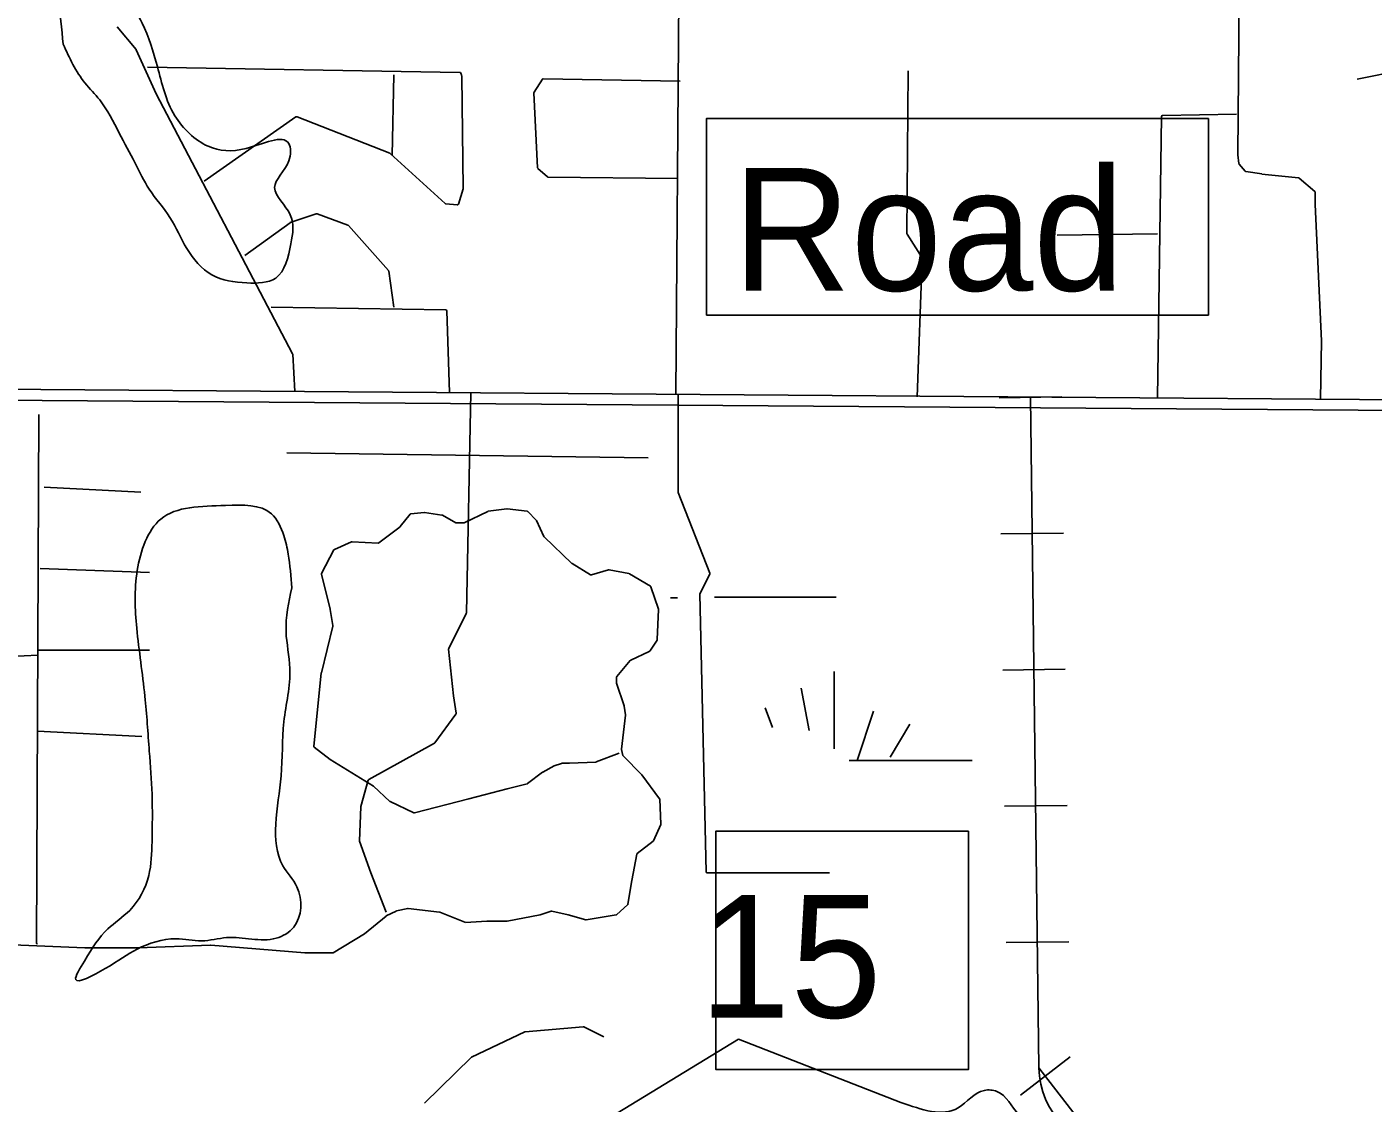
# Model space of a CAD drawing. Extents: x 408847 to 817539, y 923858 to 1151780.
# Drawn here: x 494829 to 499771, y 1064790 to 1068741 of the extents above; entities that cross this region are included whole.
import ezdxf

# ---------------------------------------------------------------- set-up
doc = ezdxf.new("R2010")
doc.units = 0
for name, color, linetype in [('Lakes and Ponds', 7, 'Continuous'), ('Level 3', 7, 'Continuous'), ('Level 43', 7, 'Continuous'), ('Local Roads Improved', 7, 'Continuous'), ('Local Roads Paved', 7, 'Continuous'), ('Masks for Text', 7, 'Continuous'), ('Narrow River Creek and Branch and Slough', 7, 'Continuous'), ('Railroads', 7, 'Continuous'), ('Section Lines', 7, 'Continuous'), ('State Routes Highway Center Lines', 7, 'Continuous'), ('Swamps', 7, 'Continuous')]:
    doc.layers.add(name, color=color, linetype=linetype)

msp = doc.modelspace()

# ---------------------------------------------------------------- linework, layer by layer
at = {"layer": 'Lakes and Ponds'}
for points in [[(494962, 1068677.4), (495042.1, 1068535.4), (495096.1, 1068473.4), (495168.1, 1068351.4), (495226.1, 1068241.4), (495278.1, 1068145.3), (495354.1, 1068041.3), (495416.1, 1067927.3), (495508.2, 1067831.3), (495636.2, 1067801.3), (495742.2, 1067819.3), (495798.2, 1067945.3), (495795.9, 1068051.3), (495738.2, 1068151.3), (495790.2, 1068249.4), (495790.2, 1068313.4), (495634.2, 1068295.4), (495494.1, 1068303.4), (495372.1, 1068415.4), (495308.1, 1068595.4), (495252.1, 1068755.5), (495154.1, 1068935.5), (495102.1, 1069095.5), (495052.1, 1069241.6), (495014.1, 1069359.6), (494924, 1069415.6), (494898, 1069209.6), (494922, 1069013.5), (494944, 1068849.5), (494962, 1068677.4)], [(495801.2, 1066681.6), (495788.3, 1066806.1), (495772.3, 1066874.1), (495726.3, 1066954.2), (495558.2, 1066984.2), (495320.2, 1066934.2), (495234.2, 1066746.1), (495232.2, 1066534.1), (495262.2, 1066284), (495278.2, 1066082), (495288.2, 1065924), (495288.2, 1065749.9), (495276.2, 1065625.9), (495206.2, 1065497.9), (495126.2, 1065429.9), (495040.1, 1065311.8), (495008.1, 1065243.8), (495116.1, 1065283.8), (495234.2, 1065355.8), (495376.2, 1065393.8), (495470.2, 1065385.8), (495562.2, 1065397.8), (495744.3, 1065395.8), (495808.3, 1065435.9), (495820.3, 1065583.9), (495768.3, 1065661.9), (495742.3, 1065813.9), (495762.3, 1065992), (495772.3, 1066190), (495794.3, 1066386), (495780.3, 1066522.1), (495801.2, 1066681.6)]]:
    msp.add_spline(points, degree=3, dxfattribs=at)
at = {"layer": 'Level 3'}
msp.add_line((498513.6, 1067381.3), (498544.1, 1064919.4), dxfattribs=at)
msp.add_arc((498844, 1064923.1), 300, 180.7098, 269.3865, dxfattribs=at)
at = {"layer": 'Local Roads Paved'}
for p, q in [((499288.3, 1070022.6), (499273.7, 1068271.7)), ((497227.5, 1069684), (497211.3, 1067392.4)), ((495160.3, 1068741.3), (495229.5, 1068658.3)), ((495230, 1068657.4), (495303.9, 1068495.7)), ((496418.2, 1068574.5), (495271.5, 1068593)), ((496175.4, 1068565.1), (496170.3, 1068269.6)), ((496425.5, 1068561.1), (496421.9, 1068571.7)), ((496430.3, 1068148.4), (496425.7, 1068559.9)), ((496721.1, 1068549.3), (496690.6, 1068501.3)), ((497227.5, 1068541.9), (496724.6, 1068551.2)), ((498059.5, 1067982.9), (498064.2, 1068579.8)), ((496689.9, 1068498.9), (496703.7, 1068223.7)), ((495304, 1068495.5), (495804.2, 1067541.1)), ((495480.1, 1068175.6), (495816.7, 1068410.9)), ((495820.5, 1068411.3), (496160.8, 1068277.9)), ((498979.7, 1067379.2), (498993.5, 1068412.4)), ((498997.4, 1068416.3), (499269, 1068421)), ((496162, 1068277.1), (496364.4, 1068093)), ((499273.8, 1068271.1), (499278.2, 1068239.9)), ((496705.1, 1068220.9), (496739.7, 1068190.5)), ((499279.1, 1068237.9), (499300.8, 1068211.9)), ((499303.2, 1068210.5), (499362.4, 1068201.4)), ((499362.5, 1068201.3), (499496.7, 1068187.5)), ((496742.3, 1068189.5), (497218.3, 1068184.9)), ((499498.8, 1068186.5), (499557.2, 1068137.1)), ((496412.7, 1068090.6), (496430.1, 1068147.2)), ((499558.6, 1068134.1), (499558.6, 1068089.3)), ((495795.9, 1068022.8), (495891.3, 1068054.6)), ((495893.9, 1068054.6), (496007.5, 1068013.6)), ((496366.7, 1068092), (496408.5, 1068087.8)), ((499558.6, 1068089.1), (499581.9, 1067589.4)), ((495628.4, 1067902), (495794.8, 1068022.2)), ((496009.2, 1068012.5), (496156, 1067847.3)), ((498114.9, 1067894), (498060.1, 1067980.8)), ((498979.5, 1067981.8), (498610.6, 1067977.1)), ((498096.9, 1067383.7), (498115.5, 1067891.8)), ((496157, 1067845.1), (496175.4, 1067711.9)), ((495725.8, 1067711.9), (496366.2, 1067702.7)), ((496370.2, 1067698.8), (496379.7, 1067398.6)), ((499581.9, 1067589.2), (499577.7, 1067374.7)), ((495804.6, 1067539.4), (495812.2, 1067402.8)), ((496458.1, 1067398), (496442.2, 1066589.9)), ((497219.7, 1067392.3), (497219.7, 1067033.7)), ((494873, 1067317.9), (494863.7, 1065378.2)), ((495783.7, 1067177.7), (497110, 1067159)), ((494891.7, 1067051.5), (495246.6, 1067032.9)), ((497220, 1067032.3), (497335.8, 1066735.6)), ((496591.1, 1066972), (496522.2, 1066962.9)), ((496665, 1066962.9), (496592.1, 1066972.1)), ((496235.6, 1066952.1), (496199.6, 1066907.1)), ((496287.6, 1066958.1), (496238.4, 1066953.6)), ((496352.7, 1066948.9), (496288.5, 1066958)), ((496403.9, 1066921.2), (496354.1, 1066948.4)), ((496431.9, 1066920.7), (496405.8, 1066920.7)), ((496521, 1066962.5), (496433.6, 1066921.1)), ((496698.5, 1066930.6), (496667.3, 1066961.8)), ((496726.7, 1066870), (496699.3, 1066929.4)), ((496198.9, 1066906.4), (496121.1, 1066846.9)), ((496829.4, 1066771.5), (496727.6, 1066868.8)), ((495955.8, 1066821.4), (495910.5, 1066735.2)), ((496021, 1066850.3), (495957.8, 1066823.2)), ((496118.5, 1066846), (496022.8, 1066850.6)), ((496898.3, 1066730.1), (496830.2, 1066771)), ((494877.7, 1066752.5), (495279.3, 1066738.5)), ((495910.1, 1066732.4), (495942.4, 1066603.2)), ((496964.3, 1066747.6), (496901.5, 1066729.6)), ((497039.2, 1066734), (496966.1, 1066747.7)), ((497118, 1066687.9), (497040.5, 1066733.5)), ((497335.7, 1066732.4), (497299.6, 1066660.1)), ((497147.1, 1066603.7), (497119.8, 1066685.7)), ((497299.1, 1066658.2), (497322.4, 1065639.9)), ((495942.5, 1066602.8), (495951.7, 1066543.1)), ((496441.8, 1066588.2), (496377.3, 1066459.2)), ((497142.7, 1066492), (497147.3, 1066602.3)), ((495951.6, 1066541.5), (495909.8, 1066369.7)), ((497115.3, 1066449.8), (497142, 1066489.9)), ((494868.8, 1066434.8), (494504.7, 1066418.3)), ((494868.9, 1066453.5), (495279.3, 1066453.5)), ((496376.9, 1066457), (496395.4, 1066285.4)), ((497045.4, 1066416.5), (497113.6, 1066448.4)), ((496994.2, 1066356.5), (497044, 1066415.5)), ((495909.7, 1066369.1), (495882, 1066100.6)), ((496993.2, 1066332.7), (496993.2, 1066353.9)), ((497021.1, 1066248.3), (496993.4, 1066331.4)), ((496395.5, 1066285.2), (496404.6, 1066221.5)), ((497025.8, 1066215.7), (497021.3, 1066247.6)), ((496403.8, 1066218.6), (496325.9, 1066113.1)), ((497012, 1066089.7), (497025.9, 1066214.7)), ((494867.4, 1066155.5), (495251.3, 1066135.8)), ((495883.5, 1066097), (495942.3, 1066051.8)), ((496324.6, 1066112), (496084, 1065977.7)), ((496919.1, 1066042.6), (497002.6, 1066075)), ((497016.3, 1066066.9), (497012, 1066088.5)), ((495942.6, 1066051.6), (496100.9, 1065953.8)), ((496722.6, 1066005.1), (496764.1, 1066028.1)), ((496764.7, 1066028.4), (496791.8, 1066037.5)), ((496793.1, 1066037.7), (496820.3, 1066037.7)), ((496820.5, 1066037.7), (496917.9, 1066042.3)), ((497086.4, 1065995.8), (497017.4, 1066064.8)), ((496667, 1065963.4), (496722.1, 1066004.8)), ((497151.3, 1065907.8), (497086.8, 1065995.4)), ((496082.1, 1065975.3), (496054.7, 1065879.3)), ((496101.5, 1065953.3), (496161.5, 1065897.9)), ((496451.5, 1065906.9), (496591.6, 1065944.2)), ((496591.6, 1065944.2), (496665.5, 1065962.7)), ((496054.5, 1065878.3), (496049.9, 1065753.4)), ((496162.5, 1065897.2), (496249.4, 1065856.1)), ((496252.1, 1065855.8), (496451.5, 1065906.8)), ((497156.6, 1065814.4), (497152.1, 1065905.6)), ((497129.1, 1065753.6), (497156.3, 1065812.5)), ((496050.1, 1065751.9), (496091.9, 1065635.9)), ((497069.1, 1065706.9), (497127.9, 1065752.1)), ((497049.3, 1065607.9), (497067.7, 1065704.4)), ((496091.9, 1065635.8), (496147.9, 1065491)), ((497326.4, 1065636), (497775.5, 1065636)), ((497035.5, 1065520.5), (497049.3, 1065607.8)), ((496148.3, 1065477.2), (496184.9, 1065495.5)), ((496185.8, 1065495.8), (496226.7, 1065504.9)), ((496228, 1065505), (496343.6, 1065491.1)), ((496344.6, 1065490.8), (496436.7, 1065454)), ((496592, 1065458.4), (496712.8, 1065481.6)), ((496713.3, 1065481.8), (496754, 1065495.3)), ((496756.1, 1065495.4), (496815.7, 1065481.7)), ((496815.9, 1065481.6), (496880.3, 1065463.2)), ((496882, 1065463.1), (496992.1, 1065481.5)), ((496994.1, 1065482.4), (497034.2, 1065518.1)), ((496068.8, 1065411.8), (496147.6, 1065476.7)), ((496438.4, 1065453.7), (496516.8, 1065458.3)), ((496517, 1065458.3), (496591.2, 1065458.3)), ((494496, 1065382.7), (495041.1, 1065360.2)), ((495952.7, 1065342.1), (496068.3, 1065411.4)), ((494867.7, 1065374.2), (494868.3, 1065374.2)), ((495041.2, 1065360.2), (495237.2, 1065360.2)), ((495237.4, 1065360.2), (495503.2, 1065369.5)), ((495503.7, 1065369.5), (495848.9, 1065341.5)), ((496656.3, 1065051.5), (496461.4, 1064958.7)), ((496870.7, 1065070.4), (496657.7, 1065051.9)), ((496946.5, 1065033.1), (496872.8, 1065070)), ((496460.4, 1064957.9), (496288.2, 1064790.3))]:
    msp.add_line(p, q, dxfattribs=at)
msp.add_lwpolyline([(495849.2, 1065341.5), (495909.8, 1065341.5), (495950.7, 1065341.5)], dxfattribs=at)
for centre, start, end in [((495226.4, 1068655.7), 24.5571, 39.7924), ((496418.1, 1068570.5), 18.4269, 89.0755), ((496421.7, 1068559.8), 0.6434, 18.4269), ((496724.5, 1068547.2), 88.9483, 147.5409), ((495307.6, 1068497.3), 204.5571, 207.6558), ((496693.9, 1068499.1), 147.5409, 182.8611), ((495819, 1068407.6), 68.5911, 124.9518), ((498997.5, 1068412.3), 90.9715, 179.2365), ((496159.3, 1068274.2), 47.713, 68.5911), ((499277.7, 1068271.7), 179.5218, 188.1264), ((496707.7, 1068223.9), 182.8611, 228.8008), ((499282.2, 1068240.4), 188.1264, 219.7924), ((499303.8, 1068214.4), 219.7924, 261.2498), ((499363, 1068205.3), 261.2498, 264.0911), ((496742.4, 1068193.5), 228.8008, 269.4435), ((499496.2, 1068183.5), 49.7505, 84.0911), ((496426.3, 1068148.4), 342.9048, 0.6434), ((499554.6, 1068134.1), 0, 49.7505), ((495892.6, 1068050.8), 70.1926, 108.443), ((496367.1, 1068096), 227.713, 264.2868), ((496408.9, 1068091.8), 264.2868, 342.9048), ((499562.6, 1068089.3), 180, 182.6742), ((495797.1, 1068019), 108.443, 125.8503), ((496006.2, 1068009.9), 41.6203, 70.1926), ((498063.5, 1067982.9), 179.5526, 212.2636), ((498111.5, 1067891.9), 357.8993, 32.2636), ((496153, 1067844.6), 7.8497, 41.6203), ((496366.2, 1067698.7), 1.8175, 89.1753), ((499577.9, 1067589.2), 358.8772, 2.6742), ((495800.6, 1067539.2), 3.1784, 27.6558), ((497223.7, 1067033.7), 180, 201.3278), ((496591.6, 1066968.1), 82.8717, 97.5981), ((496238.7, 1066949.6), 95.1968, 141.3532), ((496287.9, 1066954.1), 81.8662, 95.1968), ((496352.1, 1066944.9), 61.3783, 81.8662), ((496405.8, 1066924.7), 241.3783, 270), ((496431.9, 1066924.7), 270, 295.3565), ((496522.7, 1066958.9), 97.5981, 115.3565), ((496664.5, 1066959), 44.9867, 82.8717), ((496695.7, 1066927.7), 24.765, 44.9867), ((496196.5, 1066909.6), 307.4182, 321.3532), ((496730.3, 1066871.7), 204.765, 226.3189), ((495959.3, 1066819.5), 113.2083, 152.2525), ((496022.6, 1066846.6), 87.2724, 113.2083), ((496118.7, 1066850), 267.2724, 307.4182), ((496832.2, 1066774.4), 226.3189, 239.0245), ((495914, 1066733.3), 152.2525, 194.03), ((496900.4, 1066733.5), 239.0245, 285.9524), ((496965.4, 1066743.7), 79.3755, 105.9524), ((497038.5, 1066730), 59.5228, 79.3755), ((497332.1, 1066734.2), 333.4456, 21.3278), ((497116, 1066684.4), 18.4269, 59.5228), ((497303.1, 1066658.3), 153.4456, 181.3073), ((495938.5, 1066602.2), 8.7422, 14.03), ((496438.2, 1066590), 333.4456, 358.8698), ((497143.3, 1066602.4), 357.6152, 18.4269), ((495947.7, 1066542.4), 346.3348, 8.7422), ((497138.7, 1066492.2), 326.3223, 357.6152), ((496380.9, 1066457.4), 153.4456, 186.1673), ((497111.9, 1066452), 295.0271, 326.3223), ((497047.1, 1066412.9), 115.0271, 139.7768), ((495913.7, 1066368.7), 166.3348, 174.0966), ((496997.2, 1066353.9), 139.7768, 180), ((496997.2, 1066332.7), 180, 198.4269), ((496399.4, 1066285.8), 186.1673, 188.1264), ((497017.3, 1066247), 8.1264, 18.4269), ((496400.6, 1066220.9), 323.5435, 8.1264), ((497021.9, 1066215.2), 353.6627, 8.1264), ((495886, 1066100.2), 174.0966, 232.4185), ((496322.7, 1066115.5), 299.1594, 323.5435), ((497015.9, 1066089.2), 173.6627, 191.3048), ((495944.7, 1066055), 232.4185, 238.2866), ((496766, 1066024.6), 108.443, 119.0659), ((496793.1, 1066033.7), 90, 108.443), ((496820.3, 1066041.7), 270, 272.7276), ((496917.7, 1066046.3), 272.7276, 291.2595), ((497020.3, 1066067.7), 191.3048, 224.9867), ((496086, 1065974.2), 119.1594, 164.0617), ((496724.5, 1066001.6), 119.0659, 126.8827), ((497083.6, 1065993), 36.3716, 44.9867), ((496098.8, 1065950.4), 47.2773, 58.2866), ((496592.6, 1065940.4), 104.0425, 104.9381), ((496664.6, 1065966.6), 284.0425, 306.8827), ((496058.5, 1065878.2), 164.0617, 177.8799), ((496164.2, 1065900.9), 227.2773, 244.6435), ((496450.5, 1065910.7), 284.3557, 284.9381), ((497148.1, 1065905.4), 2.8611, 36.3716), ((496251.1, 1065859.7), 244.6435, 284.3557), ((497152.6, 1065814.2), 335.235, 2.8611), ((496053.9, 1065753.3), 177.8799, 199.7904), ((497125.4, 1065755.2), 307.5815, 335.235), ((497071.6, 1065703.7), 127.5815, 169.2206), ((496095.6, 1065637.3), 199.7904, 201.1523), ((497326.4, 1065640), 181.3073, 270), ((497053.2, 1065607.1), 169.2206, 171.0315), ((496186.7, 1065491.9), 102.5345, 116.5757), ((496227.5, 1065501), 83.1541, 102.5345), ((496343.1, 1065487.1), 68.1894, 83.1541), ((496712, 1065485.6), 280.8905, 288.443), ((496755.2, 1065491.5), 76.9995, 108.443), ((496814.8, 1065477.8), 74.0476, 76.9995), ((496991.4, 1065485.4), 279.4667, 311.6468), ((497031.5, 1065521.1), 311.6468, 351.0315), ((496150.1, 1065473.6), 116.5757, 129.4856), ((496438.1, 1065457.7), 248.1894, 273.368), ((496517, 1065454.3), 90, 93.368), ((496591.2, 1065462.3), 270, 280.8905), ((496881.4, 1065467.1), 254.0476, 279.4667), ((496066.2, 1065414.9), 300.9755, 309.4856), ((494867.7, 1065378.2), 179.7247, 270), ((495041.2, 1065364.2), 267.6375, 270), ((495237.2, 1065364.2), 270, 272.0105), ((495503.4, 1065365.5), 85.3624, 92.0105), ((495849.2, 1065345.5), 265.3624, 270), ((495950.7, 1065345.5), 270, 300.9755), ((496658, 1065047.9), 94.972, 115.4737), ((496871, 1065066.4), 63.4243, 94.972), ((496463.2, 1064955.1), 115.4737, 134.2285)]:
    msp.add_arc(centre, 4, start, end, dxfattribs=at)
at = {"layer": 'Masks for Text'}
for points in [[(497323.7, 1067683.6), (499166.1, 1067683.6), (499166.1, 1068405), (497323.7, 1068405)], [(498286, 1065788.2), (497357.8, 1065788.2), (497357.8, 1064914.1), (498286, 1064914.1)]]:
    msp.add_lwpolyline(points, close=True, dxfattribs=at)
at = {"layer": 'Narrow River Creek and Branch and Slough'}
for p, q in [((496105.2, 1064210.9), (497441.5, 1065025)), ((497441.5, 1065025), (498037.6, 1064793))]:
    msp.add_line(p, q, dxfattribs=at)
msp.add_spline([(498037.6, 1064793), (498247.7, 1064773), (498343.7, 1064837), (498389.7, 1064833), (498469.7, 1064747), (498557.7, 1064679), (498647.8, 1064614.9), (498705.8, 1064576.9), (498803.8, 1064542.9), (498963.8, 1064500.9)], degree=3, dxfattribs=at)
at = {"layer": 'Railroads'}
for p, q in [((499712.8, 1068549.1), (499938, 1068595.7)), ((498628.6, 1067382.7), (498398.6, 1067379.9)), ((498634.7, 1066882.7), (498404.8, 1066879.9)), ((498640.9, 1066382.8), (498411, 1066379.9)), ((498647.1, 1065882.8), (498417.2, 1065880)), ((498653.3, 1065382.9), (498423.3, 1065380)), ((498658.3, 1064959.5), (498476, 1064819.2))]:
    msp.add_line(p, q, dxfattribs=at)
msp.add_lwpolyline([(498513.6, 1067381.3), (498544.1, 1064919.4), (498544.1, 1064919.4), (498763.6, 1064634.1), (498840.8, 1064623.1), (498840.8, 1064623.1), (500218.6, 1064608.3), (500505.1, 1064514.3), (500693.6, 1064378.8)], dxfattribs=at)
at = {"layer": 'Section Lines'}
msp.add_line((499928.3, 1067332.9), (494612.2, 1067371.5), dxfattribs=at)
at = {"layer": 'State Routes Highway Center Lines'}
msp.add_line((493817, 1067417.7), (507899, 1067312.8), dxfattribs=at)
at = {"layer": 'Swamps'}
for p, q in [((497937.3, 1066229.4), (497876.9, 1066048.2)), ((498070.2, 1066181.1), (497997.7, 1066060.2))]:
    msp.add_line(p, q, dxfattribs=at)
for points in [[(497191.5, 1066645.5), (497217.8, 1066645.5)], [(497352.7, 1066648.2), (497799.2, 1066648.2)], [(497792.3, 1066374.4), (497792.3, 1066090.4)], [(497671.5, 1066314), (497701.2, 1066157.7)], [(497538.6, 1066241.5), (497565.6, 1066169.2)], [(497848, 1066048.2), (498121, 1066048.2)], [(498121, 1066048.2), (498298.4, 1066048.2)]]:
    msp.add_lwpolyline(points, dxfattribs=at)

# ---------------------------------------------------------------- texts
at = {"layer": 'Level 43'}
msp.add_text('15', height=450, rotation=360, dxfattribs=at).set_placement((497297.2, 1065104.1))
at = {"layer": 'Local Roads Improved'}
msp.add_text('Road', height=450, rotation=360, dxfattribs=at).set_placement((497419.2, 1067773.1))

doc.saveas('drawing.dxf')
